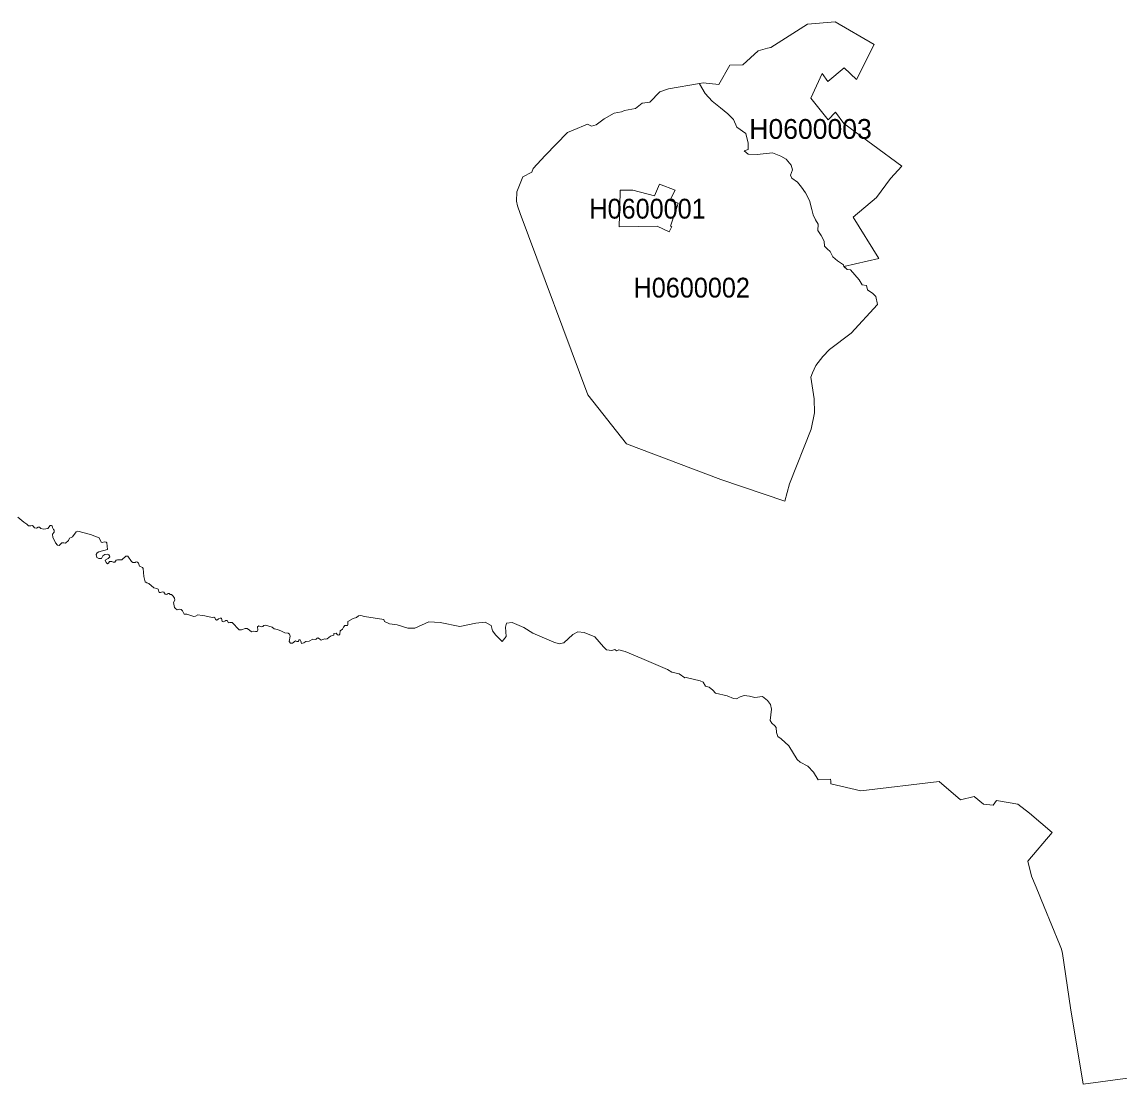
# Model space of a CAD drawing. Extents: x 369010 to 739155, y 6377141 to 6616555.
# Drawn here: x 588010 to 593540, y 6437007 to 6442363 of the extents above; entities that cross this region are included whole.
import ezdxf
from ezdxf.enums import TextEntityAlignment as Align

# ---------------------------------------------------------------- set-up
doc = ezdxf.new("R2010")
doc.units = 0
doc.header["$LTSCALE"] = 40
doc.layers.add('1', color=7, linetype='Continuous', lineweight=13)
doc.layers.add('2', color=7, linetype='Continuous')

msp = doc.modelspace()

# ---------------------------------------------------------------- linework, layer by layer
at = {"layer": '1'}
for points in [[(592108.27, 6442362.97), (592306.05, 6442248.77), (592216.84, 6442072.34), (592154.11, 6442131.26), (592072.52, 6442062.25), (592042.73, 6442103.62), (591986.13, 6441979.33), (592073.35, 6441868.77), (592110.42, 6441907.17), (592153.12, 6441850.57), (592444.74, 6441635.25), (592386.98, 6441574.34), (592316.64, 6441477.03), (592199.63, 6441377.72), (592329.55, 6441170.02), (592153.12, 6441130.46), (592169.84, 6441114.74), (592186.72, 6441112.75), (592230.08, 6441062.6), (592244.48, 6441038.11), (592267.15, 6441034.3), (592271.46, 6441011.63), (592299.1, 6440992.93), (592313, 6440977.87), (592322.93, 6440938.31), (592189.53, 6440793.83), (592080.3, 6440710.91), (592045.88, 6440676.32), (592011.95, 6440631.14), (592003.18, 6440612.93), (591993.74, 6440592.9), (591985.47, 6440572.22), (592003.51, 6440462.32), (592004, 6440391.32), (591987.12, 6440309.73), (591879.38, 6440033.33), (591855.55, 6439946.11), (591533.14, 6440055.35), (591057.65, 6440234.92), (590861.69, 6440483.01), (590521.58, 6441396.59), (590507.02, 6441435.48), (590503.21, 6441459.48), (590504.54, 6441506.49), (590535.32, 6441581.79), (590579.18, 6441606.28), (590586.13, 6441624.49), (590647.37, 6441689.86), (590759.08, 6441804.72), (590788.54, 6441817.3), (590860.2, 6441847.42), (590881.06, 6441837.82), (590903.73, 6441844.94), (590943.95, 6441875.06), (590994.26, 6441903.36), (591031.17, 6441908.99), (591046.23, 6441917.1), (591102.17, 6441926.53), (591135.44, 6441953.68), (591175.32, 6441958.64), (591224.98, 6442010.11), (591269.5, 6442025.84), (591424.74, 6442053.15), (591444.1, 6442056.62), (591522.88, 6442047.19), (591577.5, 6442145.66), (591643.37, 6442146.32), (591721.16, 6442217.99), (591768.33, 6442229.9), (591785.21, 6442234.21), (591969.58, 6442351.05)], [(592108.27, 6442362.97), (591969.58, 6442351.05), (591785.21, 6442234.21), (591768.33, 6442229.9), (591721.16, 6442217.99), (591643.37, 6442146.32), (591577.5, 6442145.66), (591522.88, 6442047.19), (591444.1, 6442056.62), (591424.74, 6442053.15), (591425.73, 6442051.32), (591453.04, 6442002.83), (591489.29, 6441963.94), (591530.83, 6441930.34), (591567.07, 6441899.23), (591595.54, 6441870.59), (591613.74, 6441831.7), (591657.93, 6441800.59), (591670.84, 6441751.27), (591670.84, 6441720.15), (591650.16, 6441712.37), (591670.84, 6441696.82), (591714.87, 6441694.33), (591792.65, 6441702.11), (591834.2, 6441686.55), (591861.83, 6441671.16), (591886.49, 6441641.21), (591893.45, 6441618.04), (591884.18, 6441590.4), (591891.13, 6441575.83), (591918.77, 6441555.14), (591939.46, 6441528.99), (591959.48, 6441500.53), (591979.51, 6441462.46), (591990.93, 6441417.11), (591998.71, 6441390.96), (592009.46, 6441364.81), (592022.54, 6441342.47), (592020.88, 6441311.03), (592038.59, 6441286.53), (592053.98, 6441258.06), (592055.47, 6441232.74), (592068.55, 6441219.67), (592083.94, 6441205.76), (592097.02, 6441179.12), (592120.02, 6441159.09), (592149.98, 6441137.58), (592153.12, 6441130.46), (592329.55, 6441170.02), (592199.63, 6441377.72), (592316.64, 6441477.03), (592386.98, 6441574.34), (592444.74, 6441635.25), (592153.12, 6441850.57), (592110.42, 6441907.17), (592073.35, 6441868.77), (591986.13, 6441979.33), (592042.73, 6442103.62), (592072.52, 6442062.25), (592154.11, 6442131.26), (592216.84, 6442072.34), (592306.05, 6442248.77)], [(591424.74, 6442053.15), (591269.5, 6442025.84), (591224.98, 6442010.11), (591175.32, 6441958.64), (591135.44, 6441953.68), (591102.17, 6441926.53), (591046.23, 6441917.1), (591031.17, 6441908.99), (590994.26, 6441903.36), (590943.95, 6441875.06), (590903.73, 6441844.94), (590881.06, 6441837.82), (590860.2, 6441847.42), (590788.54, 6441817.3), (590759.08, 6441804.72), (590647.37, 6441689.86), (590586.13, 6441624.49), (590579.18, 6441606.28), (590535.32, 6441581.79), (590504.54, 6441506.49), (590503.21, 6441459.48), (590507.02, 6441435.48), (590521.58, 6441396.59), (590861.69, 6440483.01), (591057.65, 6440234.92), (591533.14, 6440055.35), (591855.55, 6439946.11), (591879.38, 6440033.33), (591987.12, 6440309.73), (592004, 6440391.32), (592003.51, 6440462.32), (591985.47, 6440572.22), (591993.74, 6440592.9), (592003.18, 6440612.93), (592011.95, 6440631.14), (592045.88, 6440676.32), (592080.3, 6440710.91), (592189.53, 6440793.83), (592322.93, 6440938.31), (592313, 6440977.87), (592299.1, 6440992.93), (592271.46, 6441011.63), (592267.15, 6441034.3), (592244.48, 6441038.11), (592230.08, 6441062.6), (592186.72, 6441112.75), (592169.84, 6441114.74), (592155.11, 6441128.47), (592153.12, 6441130.46), (592149.98, 6441137.58), (592120.02, 6441159.09), (592097.02, 6441179.12), (592083.94, 6441205.76), (592068.55, 6441219.67), (592055.47, 6441232.74), (592053.98, 6441258.06), (592038.59, 6441286.53), (592020.88, 6441311.03), (592022.54, 6441342.47), (592009.46, 6441364.81), (591998.71, 6441390.96), (591990.93, 6441417.11), (591979.51, 6441462.46), (591959.48, 6441500.53), (591939.46, 6441528.99), (591918.77, 6441555.14), (591891.13, 6441575.83), (591884.18, 6441590.4), (591893.45, 6441618.04), (591886.49, 6441641.21), (591861.83, 6441671.16), (591834.2, 6441686.55), (591792.65, 6441702.11), (591714.87, 6441694.33), (591670.84, 6441696.82), (591650.16, 6441712.37), (591670.84, 6441720.15), (591670.84, 6441751.27), (591657.93, 6441800.59), (591613.74, 6441831.7), (591595.54, 6441870.59), (591567.07, 6441899.23), (591530.83, 6441930.34), (591489.29, 6441963.94), (591453.04, 6442002.83), (591425.73, 6442051.32)], [(591089.1, 6441515.09), (591198.16, 6441485.8), (591223.98, 6441544.55), (591301.77, 6441515.09), (591275.95, 6441463.29), (591317.49, 6441449.39), (591312.2, 6441432.17), (591279.43, 6441333.53), (591286.21, 6441331.88), (591272.48, 6441304.24), (591211.9, 6441333.53), (591019.92, 6441330.06), (591025.21, 6441503.01), (591025.21, 6441515.09)], [(591223.98, 6441544.55), (591198.16, 6441485.8), (591089.1, 6441515.09), (591025.21, 6441515.09), (591025.21, 6441503.01), (591019.92, 6441330.06), (591211.9, 6441333.53), (591272.48, 6441304.24), (591286.21, 6441331.88), (591279.43, 6441333.53), (591312.2, 6441432.17), (591317.49, 6441449.39), (591275.95, 6441463.29), (591301.77, 6441515.09)]]:
    msp.add_lwpolyline(points, close=True, dxfattribs=at)
for points in [[(588091.65, 6439815.03), (588083.54, 6439810.57), (588072.95, 6439812.39), (588066.99, 6439820.83), (588063.19, 6439823.31), (588054.08, 6439821.66), (588043.49, 6439821.66), (588034.22, 6439830.92), (588019.49, 6439840.03), (587989.21, 6439866.67)], [(587989.21, 6439866.67), (588019.49, 6439840.03), (588034.22, 6439830.92), (588043.49, 6439821.66), (588054.08, 6439821.66), (588063.19, 6439823.31), (588066.99, 6439820.83), (588072.95, 6439812.39), (588083.54, 6439810.57), (588091.65, 6439815.03), (588097.94, 6439815.53), (588105.72, 6439808.25), (588119.46, 6439806.1), (588139.82, 6439808.91), (588152.72, 6439823.64), (588159.01, 6439824.3), (588162.49, 6439822.48), (588163.32, 6439814.54), (588168.12, 6439804.11), (588172.42, 6439800.14), (588171.92, 6439790.37), (588164.64, 6439779.62), (588165.47, 6439762.74), (588172.25, 6439751.81), (588179.7, 6439735.92), (588188.64, 6439724.67), (588197.74, 6439723.35), (588211.64, 6439736.59), (588220.25, 6439736.42), (588229.19, 6439734.1), (588243.75, 6439748.01), (588248.88, 6439760.58), (588258.48, 6439763.07), (588265.43, 6439765.88), (588282.81, 6439791.37), (588292.24, 6439795.01), (588355.96, 6439779.12), (588399.82, 6439761.25), (588409.09, 6439740.39), (588414.88, 6439737.41), (588425.64, 6439740.72), (588434.08, 6439740.39), (588437.89, 6439735.92), (588440.54, 6439703.32), (588398, 6439691.57), (588388.4, 6439685.78), (588384.26, 6439677.83), (588387.24, 6439662.94), (588397.01, 6439656.65), (588410.25, 6439657.14), (588418.36, 6439671.38), (588427.3, 6439677.5), (588441.2, 6439679.16), (588447.49, 6439675.52), (588450.47, 6439671.54), (588452.29, 6439665.42), (588444.34, 6439656.81), (588429.78, 6439649.37), (588433.75, 6439637.95), (588441.36, 6439631.33), (588445.67, 6439634.64), (588450.8, 6439642.58), (588463.21, 6439642.91), (588469.33, 6439638.28), (588477.28, 6439639.1), (588484.56, 6439648.37), (588491.18, 6439651.02), (588514.02, 6439650.69), (588534.21, 6439668.73), (588539.18, 6439669.72), (588544.31, 6439668.89), (588561.85, 6439642.91), (588569.46, 6439637.45), (588580.06, 6439638.11), (588585.52, 6439641.26), (588593.13, 6439638.77), (588597.77, 6439634.14), (588602.23, 6439618.42), (588617.46, 6439611.8)], [(588818.55, 6439393.5), (588811.76, 6439401.11), (588805.14, 6439402.6), (588792.4, 6439399.45), (588784.12, 6439406.07), (588778.16, 6439411.04), (588773.7, 6439435.04), (588781.14, 6439448.11), (588779.32, 6439457.22), (588771.71, 6439467.15), (588763.43, 6439476.25), (588757.64, 6439476.08), (588752.18, 6439481.21), (588746.72, 6439480.55), (588742.58, 6439477.57), (588737.78, 6439475.59), (588731.66, 6439478.23), (588724.54, 6439488.5), (588719.91, 6439490.15), (588714.11, 6439488.33), (588708.98, 6439485.52), (588700.87, 6439486.84), (588695.74, 6439502.07), (588690.45, 6439507.03), (588675.06, 6439509.35), (588649.57, 6439531.03), (588639.8, 6439534.01), (588631.36, 6439539.14), (588624.91, 6439566.78), (588620.77, 6439606.33), (588617.46, 6439611.8), (588602.23, 6439618.42), (588597.77, 6439634.14), (588593.13, 6439638.77), (588585.52, 6439641.26), (588580.06, 6439638.11), (588569.46, 6439637.45), (588561.85, 6439642.91), (588544.31, 6439668.89), (588539.18, 6439669.72), (588534.21, 6439668.73), (588514.02, 6439650.69), (588491.18, 6439651.02), (588484.56, 6439648.37), (588477.28, 6439639.1), (588469.33, 6439638.28), (588463.21, 6439642.91), (588450.8, 6439642.58), (588445.67, 6439634.64), (588441.36, 6439631.33), (588433.75, 6439637.95), (588429.78, 6439649.37), (588444.34, 6439656.81), (588452.29, 6439665.42), (588450.47, 6439671.54), (588447.49, 6439675.52), (588441.2, 6439679.16), (588427.3, 6439677.5), (588418.36, 6439671.38), (588410.25, 6439657.14), (588397.01, 6439656.65), (588387.24, 6439662.94), (588384.26, 6439677.83), (588388.4, 6439685.78), (588398, 6439691.57), (588440.54, 6439703.32), (588437.89, 6439735.92), (588434.08, 6439740.39), (588425.64, 6439740.72), (588414.88, 6439737.41), (588409.09, 6439740.39), (588399.82, 6439761.25), (588355.96, 6439779.12), (588292.24, 6439795.01), (588282.81, 6439791.37), (588265.43, 6439765.88), (588258.48, 6439763.07), (588248.88, 6439760.58), (588243.75, 6439748.01), (588229.19, 6439734.1), (588220.25, 6439736.42), (588211.64, 6439736.59), (588197.74, 6439723.35), (588188.64, 6439724.67), (588179.7, 6439735.92), (588172.25, 6439751.81), (588165.47, 6439762.74), (588164.64, 6439779.62), (588171.92, 6439790.37), (588172.42, 6439800.14), (588168.12, 6439804.11), (588163.32, 6439814.54), (588162.49, 6439822.48), (588159.01, 6439824.3), (588152.72, 6439823.64), (588139.82, 6439808.91), (588119.46, 6439806.1), (588105.72, 6439808.25), (588097.94, 6439815.53), (588091.65, 6439815.03)], [(588617.46, 6439611.8), (588620.77, 6439606.33), (588624.91, 6439566.78), (588631.36, 6439539.14), (588639.8, 6439534.01), (588649.57, 6439531.03), (588675.06, 6439509.35), (588690.45, 6439507.03), (588695.74, 6439502.07), (588700.87, 6439486.84), (588708.98, 6439485.52), (588714.11, 6439488.33), (588719.91, 6439490.15), (588724.54, 6439488.5), (588731.66, 6439478.23), (588737.78, 6439475.59), (588742.58, 6439477.57), (588746.72, 6439480.55), (588752.18, 6439481.21), (588757.64, 6439476.08), (588763.43, 6439476.25), (588771.71, 6439467.15), (588779.32, 6439457.22), (588781.14, 6439448.11), (588773.7, 6439435.04), (588778.16, 6439411.04), (588784.12, 6439406.07), (588792.4, 6439399.45), (588805.14, 6439402.6), (588811.76, 6439401.11), (588818.55, 6439393.5), (588828.15, 6439377.61), (588841.22, 6439376.28), (588875.81, 6439365.69), (588883.92, 6439366.68), (588895.67, 6439373.14), (588918.68, 6439370.33), (588931.59, 6439368.51), (588968.66, 6439360.06), (588976.77, 6439361.06), (588981.57, 6439357.58), (588984.88, 6439350.96), (588991.33, 6439347.32), (588995.31, 6439347.82), (589001.26, 6439353.61), (589009.04, 6439357.25), (589015.17, 6439355.93), (589019.8, 6439340.2), (589024.43, 6439337.39), (589032.21, 6439340.7), (589037.51, 6439345.67), (589043.47, 6439344.67), (589051.41, 6439332.76), (589057.7, 6439334.74), (589068.79, 6439334.74), (589104.37, 6439298.33), (589116.29, 6439297.83), (589135.82, 6439304.79), (589145.09, 6439304.95), (589157.5, 6439296.01), (589167.43, 6439287.41), (589174.55, 6439290.39), (589186.3, 6439288.9), (589195.9, 6439290.22), (589198.54, 6439296.18), (589196.56, 6439312.23), (589203.68, 6439317.53), (589214.93, 6439313.39), (589224.69, 6439314.05), (589228.83, 6439319.35), (589237.93, 6439321.34), (589271.53, 6439311.41), (589281.63, 6439302.14), (589298.18, 6439299.82), (589318.87, 6439291.55), (589334.92, 6439282.44), (589352.3, 6439281.45), (589358.75, 6439276.15), (589362.56, 6439265.73), (589356.77, 6439239.58), (589363.72, 6439231.3), (589373.32, 6439231.14), (589388.71, 6439242.06), (589395.16, 6439238.42), (589403.27, 6439239.25), (589406.25, 6439246.53), (589411.88, 6439246.53), (589416.35, 6439240.24), (589419.49, 6439228.49), (589430.25, 6439231.47), (589440.68, 6439238.92), (589457.89, 6439240.07), (589476.26, 6439251), (589488.34, 6439249.67), (589492.81, 6439251.49), (589497.78, 6439256.46), (589501.25, 6439257.45), (589509.2, 6439252.98), (589517.47, 6439246.36), (589525.91, 6439248.35)], [(590117.42, 6439334.58), (590060.65, 6439337.72), (589990.81, 6439306.44), (589954.4, 6439306.28), (589900.78, 6439322.16), (589862.55, 6439328.62), (589837.72, 6439340.04), (589833.25, 6439349.97), (589736.1, 6439365.53), (589718.72, 6439369.66), (589706.15, 6439368.67), (589696.22, 6439359.4), (589679.5, 6439355.6), (589652.19, 6439339.54), (589652.52, 6439325.31), (589650.04, 6439320.01), (589637.63, 6439320.01), (589630.34, 6439311.9), (589625.21, 6439300.98), (589613.46, 6439293.04), (589612.47, 6439276.48), (589606.84, 6439271.69), (589599.89, 6439272.84), (589593.6, 6439280.29), (589582.35, 6439279.13), (589581.69, 6439271.52), (589565.14, 6439266.22), (589548.59, 6439252.49), (589542.13, 6439251), (589536.34, 6439252.16), (589525.91, 6439248.35), (589517.47, 6439246.36), (589509.2, 6439252.98), (589501.25, 6439257.45), (589497.78, 6439256.46), (589492.81, 6439251.49), (589488.34, 6439249.67), (589476.26, 6439251), (589457.89, 6439240.07), (589440.68, 6439238.92), (589430.25, 6439231.47), (589419.49, 6439228.49), (589416.35, 6439240.24), (589411.88, 6439246.53), (589406.25, 6439246.53), (589403.27, 6439239.25), (589395.16, 6439238.42), (589388.71, 6439242.06), (589373.32, 6439231.14), (589363.72, 6439231.3), (589356.77, 6439239.58), (589362.56, 6439265.73), (589358.75, 6439276.15), (589352.3, 6439281.45), (589334.92, 6439282.44), (589318.87, 6439291.55), (589298.18, 6439299.82), (589281.63, 6439302.14), (589271.53, 6439311.41), (589237.93, 6439321.34), (589228.83, 6439319.35), (589224.69, 6439314.05), (589214.93, 6439313.39), (589203.68, 6439317.53), (589196.56, 6439312.23), (589198.54, 6439296.18), (589195.9, 6439290.22), (589186.3, 6439288.9), (589174.55, 6439290.39), (589167.43, 6439287.41), (589157.5, 6439296.01), (589145.09, 6439304.95), (589135.82, 6439304.79), (589116.29, 6439297.83), (589104.37, 6439298.33), (589068.79, 6439334.74), (589057.7, 6439334.74), (589051.41, 6439332.76), (589043.47, 6439344.67), (589037.51, 6439345.67), (589032.21, 6439340.7), (589024.43, 6439337.39), (589019.8, 6439340.2), (589015.17, 6439355.93), (589009.04, 6439357.25), (589001.26, 6439353.61), (588995.31, 6439347.82), (588991.33, 6439347.32), (588984.88, 6439350.96), (588981.57, 6439357.58), (588976.77, 6439361.06), (588968.66, 6439360.06), (588931.59, 6439368.51), (588918.68, 6439370.33), (588895.67, 6439373.14), (588883.92, 6439366.68), (588875.81, 6439365.69), (588841.22, 6439376.28), (588828.15, 6439377.61), (588818.55, 6439393.5)], [(589525.91, 6439248.35), (589536.34, 6439252.16), (589542.13, 6439251), (589548.59, 6439252.49), (589565.14, 6439266.22), (589581.69, 6439271.52), (589582.35, 6439279.13), (589593.6, 6439280.29), (589599.89, 6439272.84), (589606.84, 6439271.69), (589612.47, 6439276.48), (589613.46, 6439293.04), (589625.21, 6439300.98), (589630.34, 6439311.9), (589637.63, 6439320.01), (589650.04, 6439320.01), (589652.52, 6439325.31), (589652.19, 6439339.54), (589679.5, 6439355.6), (589696.22, 6439359.4), (589706.15, 6439368.67), (589718.72, 6439369.66), (589736.1, 6439365.53), (589833.25, 6439349.97), (589837.72, 6439340.04), (589862.55, 6439328.62), (589900.78, 6439322.16), (589954.4, 6439306.28), (589990.81, 6439306.44), (590060.65, 6439337.72), (590117.42, 6439334.58), (590216.56, 6439313.89), (590297.33, 6439330.77), (590344.16, 6439336.23), (590375.77, 6439319.18), (590381.07, 6439292.37), (590398.78, 6439271.52), (590431.05, 6439239.25), (590450.25, 6439263.91), (590446.78, 6439311.41), (590452.24, 6439330.77), (590481.04, 6439334.25), (590538.8, 6439309.09), (590585.3, 6439281.12), (590690.07, 6439235.27), (590718.2, 6439227.5), (590741.7, 6439232.46), (590786.89, 6439274.17), (590812.37, 6439287.57), (590843.82, 6439284.26), (590897.94, 6439262.42), (590940.31, 6439211.94), (590956.2, 6439197.37), (590983.51, 6439194.23), (590997.74, 6439199.36), (591007.01, 6439192.57), (591018.59, 6439197.37), (591050.04, 6439188.44), (591134.94, 6439153.85), (591264.03, 6439098.24), (591285.22, 6439083.84), (591323.12, 6439076.56), (591350.59, 6439056.53), (591358.21, 6439057.03), (591428.38, 6439041.14), (591444.27, 6439033.53), (591455.03, 6439014), (591472.9, 6439008.37), (591492.93, 6438993.97), (591505.17, 6438978.08), (591564.09, 6438965.34), (591596.04, 6438951.44), (591611.92, 6438950.44), (591629.96, 6438959.71), (591650.32, 6438966.83), (591676.97, 6438963.19), (591703.61, 6438957.06), (591743, 6438962.19), (591768.16, 6438941.17), (591782.56, 6438921.15), (591787.69, 6438897.98), (591781.57, 6438840.55), (591789.68, 6438827.14), (591804.07, 6438814.4), (591811.19, 6438804.63), (591812.68, 6438779.97), (591819.63, 6438759.78), (591837.17, 6438749.02), (591875.57, 6438712.12), (591918.11, 6438644.43), (591931.84, 6438630.19), (591970.74, 6438609.67), (591999.04, 6438579.88), (592023.04, 6438541.98), (592084.93, 6438545.45), (592086.42, 6438535.52), (592086.42, 6438521.79), (592238.52, 6438486.2), (592633.08, 6438533.7), (592741.16, 6438441.19)], [(593596.48, 6437038.37), (593357.99, 6437007.43), (593294.27, 6437392.22), (593254.05, 6437665.3), (593249.42, 6437686.98), (593240.15, 6437713.47), (593163.03, 6437901.48), (593121.65, 6437999.95), (593098.48, 6438056.39), (593080.11, 6438131.36), (593202.25, 6438275.52), (593089.05, 6438373.16), (593030.29, 6438419.17), (592922.05, 6438437.71), (592904.84, 6438413.55), (592856.35, 6438419.17), (592809.18, 6438457.24), (592741.16, 6438441.19), (592633.08, 6438533.7), (592238.52, 6438486.2), (592086.42, 6438521.79), (592086.42, 6438535.52), (592084.93, 6438545.45), (592023.04, 6438541.98), (591999.04, 6438579.88), (591970.74, 6438609.67), (591931.84, 6438630.19), (591918.11, 6438644.43), (591875.57, 6438712.12), (591837.17, 6438749.02), (591819.63, 6438759.78), (591812.68, 6438779.97), (591811.19, 6438804.63), (591804.07, 6438814.4), (591789.68, 6438827.14), (591781.57, 6438840.55), (591787.69, 6438897.98), (591782.56, 6438921.15), (591768.16, 6438941.17), (591743, 6438962.19), (591703.61, 6438957.06), (591676.97, 6438963.19), (591650.32, 6438966.83), (591629.96, 6438959.71), (591611.92, 6438950.44), (591596.04, 6438951.44), (591564.09, 6438965.34), (591505.17, 6438978.08), (591492.93, 6438993.97), (591472.9, 6439008.37), (591455.03, 6439014), (591444.27, 6439033.53), (591428.38, 6439041.14), (591358.21, 6439057.03), (591350.59, 6439056.53), (591323.12, 6439076.56), (591285.22, 6439083.84), (591264.03, 6439098.24), (591134.94, 6439153.85), (591050.04, 6439188.44), (591018.59, 6439197.37), (591007.01, 6439192.57), (590997.74, 6439199.36), (590983.51, 6439194.23), (590956.2, 6439197.37), (590940.31, 6439211.94), (590897.94, 6439262.42), (590843.82, 6439284.26), (590812.37, 6439287.57), (590786.89, 6439274.17), (590741.7, 6439232.46), (590718.2, 6439227.5), (590690.07, 6439235.27), (590585.3, 6439281.12), (590538.8, 6439309.09), (590481.04, 6439334.25), (590452.24, 6439330.77), (590446.78, 6439311.41), (590450.25, 6439263.91), (590431.05, 6439239.25), (590398.78, 6439271.52), (590381.07, 6439292.37), (590375.77, 6439319.18), (590344.16, 6439336.23), (590297.33, 6439330.77), (590216.56, 6439313.89), (590117.42, 6439334.58)], [(592741.16, 6438441.19), (592809.18, 6438457.24), (592856.35, 6438419.17), (592904.84, 6438413.55), (592922.05, 6438437.71), (593030.29, 6438419.17), (593089.05, 6438373.16), (593202.25, 6438275.52), (593080.11, 6438131.36), (593098.48, 6438056.39), (593121.65, 6437999.95), (593163.03, 6437901.48), (593240.15, 6437713.47), (593249.42, 6437686.98), (593254.05, 6437665.3), (593294.27, 6437392.22), (593357.99, 6437007.43), (593596.48, 6437038.37)]]:
    msp.add_lwpolyline(points, dxfattribs=at)

# ---------------------------------------------------------------- texts
at = {"layer": '2'}
msp.add_text('H0600003', height=100, dxfattribs=at).set_placement((591984.65, 6441773.4), align=Align.CENTER)
at = {"layer": '2', "width": 0.95}
for s, p in [('H0600001', (591163.12, 6441371.31)), ('H0600002', (591385.89, 6440973.24))]:
    msp.add_text(s, height=100, dxfattribs=at).set_placement(p, align=Align.CENTER)

doc.saveas('drawing.dxf')
